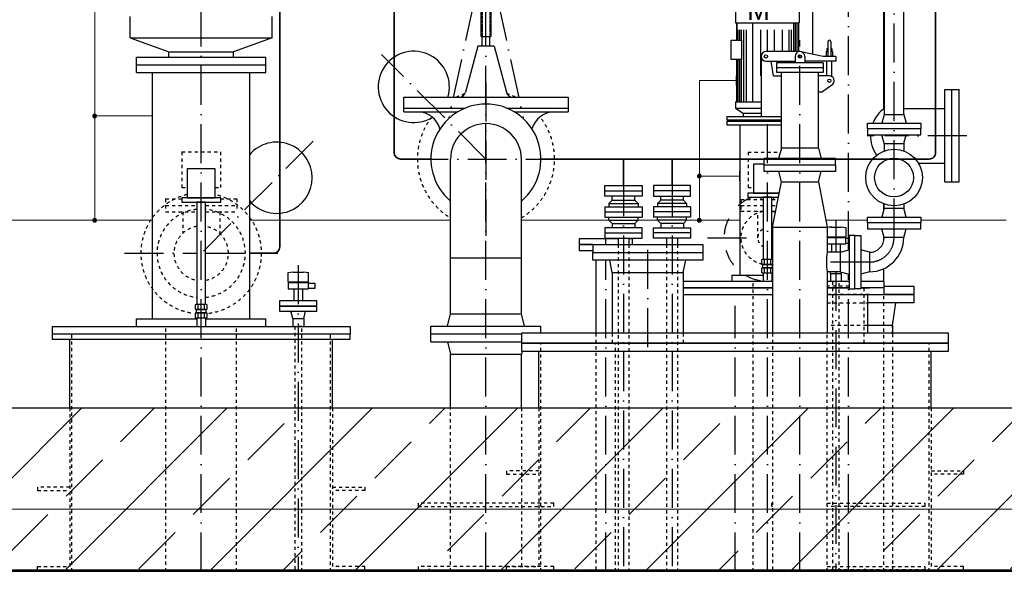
# Model space of a CAD drawing. Header units: millimetres. Extents: x 2605 to 1198744, y 17680 to 73723.
# Tile 614 of 656: x 66956 to 69999, y 50910 to 52614. Entities that reach past the tile are written whole.
import ezdxf

# ---------------------------------------------------------------- set-up
doc = ezdxf.new("R2010")
doc.units = ezdxf.units.MM
for name, pattern in [('ACAD_ISO10W100', [18, 12, -3, 0, -3]), ('HIDDEN', [0.375, 0.25, -0.125]), ('JIS_02_1.0', [2, 1, -1])]:
    doc.linetypes.add(name, pattern=pattern)
for name, color, linetype, lineweight in [('Beschriftung', 7, 'Continuous', 9), ('Verz. Bandstahl 30x3_5mm auf Putz', 1, 'GRENZE2', 18), ('Verz. Bandstahl 30x3_5mm im Beton', 5, 'GRENZE1', 18)]:
    doc.layers.add(name, color=color, linetype=linetype, lineweight=lineweight)
doc.styles.add('LBB3.5M1000', font='isocp.shx', dxfattribs={"height": 3.5})
doc.linetypes.add('GRENZE1', pattern='A,6.35,-2.54,[133,ltypeshp.shx,S=2.54,R=0,X=-2.54,Y=0],-2.54,25.4', length=36.83)
doc.linetypes.add('GRENZE2', pattern='A,6.35,-2.54,[132,ltypeshp.shx,S=2.54,R=0,X=-2.54,Y=0],-2.54,25.4', length=36.83)

msp = doc.modelspace()

# ---------------------------------------------------------------- hatches: boundary and pattern name
h = msp.add_hatch()
h.set_pattern_fill('ANSI33', color=256, scale=50, style=0)
h.set_pattern_definition([(45, (83825.2, 48335.6), (-224.5064, 224.5064), []), (45, (84049.72, 48335.6), (-224.5064, 224.5064), [158.75, -79.375])])
h.paths.add_polyline_path([(64513.43342, 50915.38512), (64513.43342, 51406.65018), (65167.09828, 51415.38512), (65167.09828, 51515.38512), (65367.09828, 51515.38512), (65367.09828, 51415.38512), (73167.09828, 51415.38512), (73167.09828, 51515.38512), (73367.09828, 51515.38512), (73367.09828, 51415.38512), (74010.60744, 51406.78589), (74010.60744, 50915.38512)])
at = {"layer": 'Verz. Bandstahl 30x3_5mm auf Putz'}
h = msp.add_hatch(color=256, dxfattribs=at)
h.dxf.hatch_style = 1
edge = h.paths.add_edge_path()
edge.add_arc((67187.96776, 52316.84972), 6.01999, 0, 360)
h = msp.add_hatch(color=256, dxfattribs=at)
h.dxf.hatch_style = 1
edge = h.paths.add_edge_path()
edge.add_arc((69056.67107, 52130.81529), 6.01999, 0, 360)
h = msp.add_hatch(color=256, dxfattribs=at)
h.dxf.hatch_style = 1
edge = h.paths.add_edge_path()
edge.add_arc((67187.96776, 51994.38512), 6.01999, 0, 360)
h = msp.add_hatch(color=256, dxfattribs=at)
h.dxf.hatch_style = 1
edge = h.paths.add_edge_path()
edge.add_arc((69056.67107, 51994.38512), 6.01999, 0, 360)

# ---------------------------------------------------------------- linework, layer by layer
at = {"linetype": 'ACAD_ISO10W100', "ltscale": 10}
for p, q in [((69658.09828, 51941.38512), (69658.09828, 53989.38512)), ((67517.09828, 50910.38512), (67517.09828, 53326.38512)), ((69517.09828, 51902.34068), (69517.09828, 53192.73921)), ((68397.09828, 50910.38512), (68397.09828, 53077.116)), ((68397.09828, 52843.38512), (68282.12668, 52310.88512)), ((68397.09828, 52843.38512), (68512.06988, 52310.88512)), ((69266.8016, 52515.38512), (69266.8016, 52730.97485)), ((69367.09828, 50910.38512), (69367.09828, 52550.38826)), ((68397.09828, 52183.38512), (68074.18828, 52506.29512)), ((68397.09828, 52419.88512), (68397.09828, 51946.88512)), ((69266.8016, 50910.38512), (69266.8016, 52315.38512)), ((69596.24828, 52255.38512), (69574.6141, 52255.38512)), ((69882.61682, 52255.38512), (69629.94828, 52255.38512)), ((67863.44901, 52238.73586), (67517.09828, 51892.38512)), ((68160.59828, 52183.38512), (68633.59828, 52183.38512)), ((68822.09828, 52127.11175), (68822.09828, 50910.38512)), ((68972.09828, 52127.11175), (68972.09828, 50910.38512)), ((69478.30962, 51992.90652), (69478.30962, 51895.53512)), ((68767.09828, 51919.38512), (68767.09828, 51939.38542)), ((68897.09828, 51602.75067), (68897.09828, 51940.38512)), ((69081.80796, 51940.38512), (69253.3516, 51940.38512)), ((69280.2516, 51940.38512), (69282.94828, 51940.38512)), ((67280.59828, 51892.38512), (67503.64828, 51892.38512)), ((67530.54828, 51892.38512), (67753.59828, 51892.38512)), ((67817.09828, 51855.47053), (67817.09828, 50910.38512)), ((68767.11383, 50910.38512), (68767.11383, 51871.38512)), ((69582.09828, 51865.38512), (69435.99247, 51865.38512)), ((69478.30962, 51835.23512), (69478.30962, 50910.38512)), ((69517.09828, 50910.38512), (69517.09828, 51828.42957)), ((69166.8016, 50910.38512), (69166.8016, 51730.30436))]:
    msp.add_line(p, q, dxfattribs=at)
at = {"lineweight": 35}
for p, q in [((67759.85172, 51912.38512), (67759.85172, 53695.38512)), ((68113.34551, 53219.79931), (68113.34551, 52203.38512)), ((68133.34551, 52183.38512), (68227.09828, 52183.38512)), ((67667.09828, 51892.38512), (67739.85172, 51892.38512))]:
    msp.add_line(p, q, dxfattribs=at)
at = {"linetype": 'Continuous', "ltscale": 10}
for p, q in [((69627.94828, 52695.38512), (69627.94828, 52321.38512)), ((69688.24828, 52321.38512), (69688.24828, 52695.38512)), ((68382.11188, 52562.38512), (68382.11188, 52662.38512)), ((68412.11188, 52662.38512), (68412.11188, 52562.38512)), ((69168.3016, 52651.38362), (69168.3016, 52604.38512)), ((69365.3016, 52651.38372), (69365.3016, 52604.38512)), ((69407.54828, 52507.12292), (69407.54828, 52641.38512)), ((69626.64828, 52339.53512), (69626.64828, 52641.38512)), ((67298.09828, 52558.38512), (67298.09828, 52623.38512)), ((67736.09828, 52558.38512), (67736.09828, 52623.38512)), ((69170.8016, 52604.38512), (69170.8016, 52551.09674)), ((69175.8016, 52604.38512), (69175.8016, 52551.09674)), ((69180.8016, 52604.38512), (69180.8016, 52551.09674)), ((69185.8016, 52604.38512), (69185.8016, 52551.09674)), ((69193.3016, 52604.38512), (69193.3016, 52360.38512)), ((69200.8016, 52604.38512), (69200.8016, 52360.38512)), ((69245.8016, 52604.38512), (69245.8016, 52440.38512)), ((69287.8016, 52604.38512), (69287.8016, 52515.38512)), ((69312.8016, 52604.38512), (69312.8016, 52515.38512)), ((69332.8016, 52604.38512), (69332.8016, 52515.38512)), ((69340.3016, 52604.38512), (69340.3016, 52515.38512)), ((69347.8016, 52604.38512), (69347.8016, 52515.38512)), ((69352.8016, 52604.38512), (69352.8016, 52515.38512)), ((69357.8016, 52604.38512), (69357.8016, 52515.38512)), ((69362.8016, 52604.38512), (69362.8016, 52515.38512)), ((67298.09828, 52558.38512), (67736.09828, 52558.38512)), ((67298.09828, 52558.38512), (67417.09828, 52514.38512)), ((67736.09828, 52558.38512), (67617.09828, 52514.38512)), ((68382.11188, 52562.38512), (68412.11188, 52562.38512)), ((68385.61188, 52532.38512), (68385.61188, 52562.38512)), ((68408.61188, 52532.38512), (68408.61188, 52562.38512)), ((68372.11188, 52532.38512), (68333.88188, 52389.70872)), ((68422.11188, 52532.38512), (68372.11188, 52532.38512)), ((68422.11188, 52532.38512), (68460.34188, 52389.70872)), ((69367.09928, 52515.38512), (69262.09928, 52515.38512)), ((69448.17428, 52515.38512), (69453.17428, 52515.38512)), ((69448.17428, 52515.38512), (69448.17428, 52500.38512)), ((69450.67428, 52525.38512), (69453.17428, 52525.38512)), ((69450.67428, 52525.38512), (69450.67428, 52515.38512)), ((69453.17428, 52545.38512), (69453.17428, 52500.38512)), ((69463.17428, 52545.38512), (69463.17428, 52500.38512)), ((69465.67428, 52525.38512), (69463.17428, 52525.38512)), ((69468.17428, 52515.38512), (69463.17428, 52515.38512)), ((69465.67428, 52525.38512), (69465.67428, 52515.38512)), ((69468.17428, 52515.38512), (69468.17428, 52500.38512)), ((67317.09828, 52498.38512), (67717.09828, 52498.38512)), ((67317.09828, 52450.38512), (67317.09828, 52498.38512)), ((67417.09828, 52498.38512), (67417.09828, 52514.38512)), ((67417.09828, 52514.38512), (67617.09828, 52514.38512)), ((67617.09828, 52498.38512), (67617.09828, 52514.38512)), ((67717.09828, 52450.38512), (67717.09828, 52498.38512)), ((69170.8016, 52491.18663), (69170.8016, 52360.38512)), ((69175.8016, 52491.18663), (69175.8016, 52360.38512)), ((69180.8016, 52491.18663), (69180.8016, 52360.38512)), ((69185.8016, 52491.18663), (69185.8016, 52360.38512)), ((69247.09928, 52500.38512), (69247.09928, 52315.38512)), ((69262.09928, 52485.38512), (69352.09928, 52485.38512)), ((69285.88128, 52440.38512), (69277.94628, 52485.38512)), ((69352.09928, 52500.38512), (69352.09928, 52480.38512)), ((69439.24928, 52500.38512), (69370.21828, 52515.05712)), ((69382.09928, 52500.38512), (69382.09928, 52480.38512)), ((69478.17428, 52485.38512), (69382.09928, 52485.38512)), ((69478.17428, 52500.38512), (69439.24928, 52500.38512)), ((69450.67428, 52440.38512), (69450.67428, 52485.38512)), ((69465.67428, 52438.37512), (69465.67428, 52485.38512)), ((69478.17428, 52500.38512), (69478.17428, 52485.38512)), ((67317.09828, 52474.38512), (67717.09828, 52474.38512)), ((69439.24928, 52480.38512), (69294.94928, 52480.38512)), ((69294.94928, 52480.38512), (69294.94928, 52450.38512)), ((69439.24928, 52465.38512), (69294.94928, 52465.38512)), ((69439.24928, 52480.38512), (69439.24928, 52450.38512)), ((67317.09828, 52450.38512), (67717.09828, 52450.38512)), ((67367.09828, 51690.38512), (67367.09828, 52450.38512)), ((67667.09828, 51690.38512), (67667.09828, 52450.38512)), ((69285.88128, 52440.38512), (69309.94928, 52440.38512)), ((69439.24928, 52450.38512), (69294.94928, 52450.38512)), ((69309.94928, 52217.38512), (69309.94928, 52450.38512)), ((69424.24928, 52217.38512), (69424.24928, 52450.38512)), ((69458.17428, 52440.38512), (69424.24928, 52440.38512)), ((69434.24928, 52390.38512), (69468.75128, 52414.74812)), ((69815.09828, 52397.88512), (69859.09828, 52397.88512)), ((69815.09828, 52112.88512), (69815.09828, 52397.88512)), ((69837.09828, 52112.88512), (69837.09828, 52397.88512)), ((69859.09828, 52112.88512), (69859.09828, 52397.88512)), ((68143.09828, 52374.88512), (68651.09828, 52374.88512)), ((68143.09828, 52328.88512), (68143.09828, 52374.88512)), ((68651.09828, 52374.88512), (68651.09828, 52328.88512)), ((69434.24928, 52390.38512), (69424.24928, 52390.38512)), ((68143.09828, 52340.88512), (68333.11588, 52340.88512)), ((68461.08068, 52340.88512), (68651.09828, 52340.88512)), ((69168.3016, 52360.38512), (69247.09928, 52360.38512)), ((69168.3016, 52360.38512), (69168.3016, 52340.38512)), ((69168.3016, 52340.38512), (69191.8016, 52325.38512)), ((69168.3016, 52340.38512), (69247.09928, 52340.38512)), ((69626.64828, 52339.53512), (69627.94828, 52339.53512)), ((69688.24828, 52339.53512), (69815.09828, 52339.53512)), ((68143.09828, 52328.88512), (68309.17928, 52328.88512)), ((68485.01728, 52328.88512), (68651.09828, 52328.88512)), ((69141.8016, 52315.38512), (69309.94928, 52315.38512)), ((69141.8016, 52315.38512), (69141.8016, 52304.38512)), ((69141.8016, 52304.38512), (69309.94928, 52304.38512)), ((69176.8016, 52304.38512), (69176.8016, 52300.38512)), ((69191.8016, 52325.38512), (69191.8016, 52315.38512)), ((69191.8016, 52325.38512), (69247.09928, 52325.38512)), ((69247.09928, 52315.38512), (69309.94928, 52315.38512)), ((69141.8016, 52300.38512), (69309.94928, 52300.38512)), ((69141.8016, 52300.38512), (69141.8016, 52289.38512)), ((69141.8016, 52289.38512), (69309.94928, 52289.38512)), ((69181.8016, 52289.38512), (69181.8016, 51825.38512)), ((69309.94928, 52217.38512), (69301.37528, 52185.38512)), ((69424.24928, 52217.38512), (69309.94928, 52217.38512)), ((69424.24928, 52217.38512), (69432.82328, 52185.38512)), ((68287.54828, 51705.38512), (68287.54828, 52183.38512)), ((68506.64828, 51705.38512), (68506.64828, 52183.38512)), ((69477.09828, 52185.38512), (69257.09828, 52185.38512)), ((69733.22968, 52171.23512), (69815.09828, 52171.23512)), ((68764.59878, 52101.38542), (68879.59778, 52101.38542)), ((68764.59878, 52069.38512), (68764.59878, 52101.38542)), ((68879.59778, 52101.38542), (68879.59778, 52069.38512)), ((69029.59778, 52101.38542), (68914.59878, 52101.38542)), ((68914.59878, 52101.38542), (68914.59878, 52069.38512)), ((69029.59778, 52069.38512), (69029.59778, 52101.38542)), ((69815.09828, 52112.88512), (69859.09828, 52112.88512)), ((68764.59878, 52085.38572), (68879.59778, 52085.38572)), ((68879.59778, 52069.38512), (68764.59878, 52069.38512)), ((68787.09798, 52056.38542), (68787.09798, 52069.38512)), ((68857.09848, 52056.38542), (68857.09848, 52069.38512)), ((69029.59778, 52085.38572), (68914.59878, 52085.38572)), ((68914.59878, 52069.38512), (69029.59778, 52069.38512)), ((68937.09808, 52056.38542), (68937.09808, 52069.38512)), ((69007.09858, 52056.38542), (69007.09858, 52069.38512)), ((68764.59878, 52036.38512), (68879.59778, 52036.38512)), ((68764.59878, 52036.38512), (68764.59878, 52004.38492)), ((68777.09818, 52046.38572), (68787.09798, 52056.38542)), ((68777.09818, 52046.38572), (68867.09818, 52046.38572)), ((68777.09818, 52045.83512), (68777.09818, 52036.38512)), ((68787.09798, 52056.38542), (68857.09848, 52056.38542)), ((68867.09818, 52046.38572), (68857.09848, 52056.38542)), ((68867.09818, 52046.38572), (68857.09848, 52056.38542)), ((68867.09818, 52045.83512), (68867.09818, 52036.38512)), ((68879.59778, 52036.38512), (68879.59778, 52004.38492)), ((69029.59778, 52036.38512), (68914.59878, 52036.38512)), ((68914.59878, 52036.38512), (68914.59878, 52004.38492)), ((68927.09838, 52046.38572), (68937.09808, 52056.38542)), ((68927.09838, 52046.38572), (68937.09808, 52056.38542)), ((69017.09838, 52046.38572), (68927.09838, 52046.38572)), ((68927.09838, 52045.83512), (68927.09838, 52036.38512)), ((69007.09858, 52056.38542), (68937.09808, 52056.38542)), ((69017.09838, 52046.38572), (69007.09858, 52056.38542)), ((69017.09838, 52045.83512), (69017.09838, 52036.38512)), ((69029.59778, 52036.38512), (69029.59778, 52004.38492)), ((69626.64828, 52026.60961), (69626.64828, 52044.73252)), ((68764.59878, 52020.38542), (68879.59778, 52020.38542)), ((68764.59878, 52004.38492), (68879.59778, 52004.38492)), ((68777.09818, 51994.38512), (68777.09818, 52004.38492)), ((68867.09818, 51994.38512), (68867.09818, 52004.38492)), ((69029.59778, 52020.38542), (68914.59878, 52020.38542)), ((69029.59778, 52004.38492), (68914.59878, 52004.38492)), ((68927.09838, 51994.38512), (68927.09838, 52004.38492)), ((69017.09838, 51994.38512), (69017.09838, 52004.38492)), ((68764.59878, 51971.38572), (68764.59878, 51939.38542)), ((68879.59778, 51971.38572), (68764.59878, 51971.38572)), ((68777.09818, 51994.38512), (68787.09798, 51984.38542)), ((68777.09818, 51994.38512), (68867.09818, 51994.38512)), ((68787.09798, 51984.38542), (68787.09798, 51971.38572)), ((68787.09798, 51984.38542), (68857.09848, 51984.38542)), ((68867.09818, 51994.38512), (68857.09848, 51984.38542)), ((68857.09848, 51984.38542), (68857.09848, 51971.38572)), ((68879.59778, 51939.38542), (68879.59778, 51971.38572)), ((68914.59878, 51939.38542), (68914.59878, 51971.38572)), ((68914.59878, 51971.38572), (69029.59778, 51971.38572)), ((68927.09838, 51994.38512), (68937.09808, 51984.38542)), ((69017.09838, 51994.38512), (68927.09838, 51994.38512)), ((68937.09808, 51984.38542), (68937.09808, 51971.38572)), ((69007.09858, 51984.38542), (68937.09808, 51984.38542)), ((69017.09838, 51994.38512), (69007.09858, 51984.38542)), ((69007.09858, 51984.38542), (69007.09858, 51971.38572)), ((69029.59778, 51971.38572), (69029.59778, 51939.38542)), ((68764.59878, 51955.38512), (68879.59778, 51955.38512)), ((68764.59878, 51939.38542), (68879.59778, 51939.38542)), ((68805.24828, 51939.38542), (68805.24828, 51919.38512)), ((68838.94828, 51939.38542), (68838.94828, 51919.38512)), ((69029.59778, 51955.38512), (68914.59878, 51955.38512)), ((69029.59778, 51939.38542), (68914.59878, 51939.38542)), ((68955.24828, 51939.38542), (68955.24828, 51919.38512)), ((68988.94828, 51939.38542), (68988.94828, 51919.38512)), ((69626.64828, 51930.54446), (69626.64828, 51946.16063)), ((68727.09828, 51919.38512), (69067.09828, 51919.38512)), ((68287.54828, 51878.38512), (68506.64828, 51878.38512)), ((69156.8016, 51825.38512), (69253.3516, 51825.38512)), ((69156.8016, 51825.38512), (69156.8016, 51805.38512)), ((69280.2516, 51825.38512), (69282.94828, 51825.38512)), ((69626.64828, 51805.38512), (69626.64828, 51845.03617)), ((68278.50888, 51667.38512), (68287.54828, 51705.38512)), ((68287.54828, 51705.38512), (68506.64828, 51705.38512)), ((68515.68765, 51667.38512), (68506.64828, 51705.38512)), ((67057.09828, 51666.38512), (67057.09828, 51642.38512)), ((67057.09828, 51666.38512), (67977.09828, 51666.38512)), ((67317.09828, 51690.38512), (67503.64828, 51690.38512)), ((67317.09828, 51666.38512), (67317.09828, 51690.38512)), ((67530.54828, 51690.38512), (67717.09828, 51690.38512)), ((67717.09828, 51666.38512), (67717.09828, 51690.38512)), ((67977.09828, 51666.38512), (67977.09828, 51642.38512)), ((68227.09828, 51643.38512), (68227.09828, 51667.38512)), ((68227.09828, 51667.38512), (68567.09828, 51667.38512)), ((68567.09828, 51645.38512), (68567.09828, 51667.38512)), ((68227.09828, 51619.38512), (68227.09828, 51643.38512)), ((68227.09828, 51643.38512), (68507.09828, 51643.38512)), ((68227.09828, 51643.38512), (68507.09828, 51643.38512)), ((68227.09828, 51619.38512), (68507.09828, 51619.38512)), ((68278.50888, 51619.38512), (68287.54828, 51581.38512)), ((68287.54828, 51415.38512), (68287.54828, 51581.38512)), ((68287.54828, 51581.38512), (68506.64828, 51581.38512)), ((68508.78919, 51590.38512), (68506.64828, 51581.38512)), ((68506.64828, 51415.38512), (68506.64828, 51581.38512))]:
    msp.add_line(p, q, dxfattribs=at)
at = {"linetype": 'HIDDEN', "ltscale": 10}
for p, q in [((68385.61188, 52658.88512), (68385.61188, 52562.38512)), ((68408.61188, 52658.88512), (68408.61188, 52562.38512))]:
    msp.add_line(p, q, dxfattribs=at)
for p, q in [((69627.94828, 52321.38512), (69620.59828, 52294.38512)), ((69627.94828, 52321.38512), (69688.24828, 52321.38512)), ((69688.24828, 52321.38512), (69695.59828, 52294.38512)), ((69627.94828, 52231.38512), (69620.59828, 52258.38512)), ((69688.24828, 52231.38512), (69695.59828, 52258.38512)), ((69627.94828, 52231.38512), (69688.24828, 52231.38512)), ((69627.94828, 52231.38512), (69627.94828, 52208.52663)), ((69688.24828, 52231.38512), (69688.24828, 52208.52663)), ((69257.09828, 52165.38512), (69257.09828, 52185.38512)), ((69477.09828, 52165.38512), (69477.09828, 52185.38512)), ((69309.94828, 52113.38512), (69301.59828, 52145.38512)), ((69424.24828, 52113.38512), (69432.59828, 52145.38512)), ((69282.94828, 51973.38512), (69309.94828, 52113.38512)), ((69309.94828, 52113.38512), (69424.24828, 52113.38512)), ((69424.24828, 52113.38512), (69451.24828, 51973.38512)), ((69627.94828, 52031.38512), (69620.59828, 52004.38512)), ((69627.94828, 52031.38512), (69627.94828, 52044.24362)), ((69627.94828, 52031.38512), (69688.24828, 52031.38512)), ((69688.24828, 52044.24362), (69688.24828, 52031.38512)), ((69695.59828, 52004.38512), (69688.24828, 52031.38512)), ((69282.94828, 51973.38512), (69451.24828, 51973.38512)), ((69282.94828, 51973.38512), (69282.94828, 51645.38512)), ((69451.24828, 51973.38512), (69451.24828, 51895.53512)), ((69462.30962, 51972.97198), (69494.30962, 51972.97198)), ((69478.30962, 51971.03241), (69478.30962, 51942.97943)), ((69510.30962, 51942.97943), (69510.30962, 51971.03241)), ((69627.94828, 51941.38512), (69620.59828, 51968.38512)), ((69688.24828, 51941.38512), (69695.59828, 51968.38512)), ((69451.24828, 51942.97943), (69478.30962, 51942.97943)), ((69478.30962, 51942.97943), (69510.30962, 51942.97943)), ((69688.24828, 51941.38512), (69627.94828, 51941.38512)), ((68727.09828, 51919.38512), (68727.09828, 51895.38512)), ((69067.09828, 51919.38512), (69067.09828, 51895.38512)), ((69451.40962, 51921.25056), (69505.20962, 51921.25056)), ((69464.85962, 51921.25056), (69464.85962, 51895.53512)), ((69491.75962, 51921.25056), (69491.75962, 51895.53512)), ((69492.09828, 51895.53512), (69451.24828, 51895.53512)), ((69492.09828, 51895.53512), (69519.09828, 51902.88512)), ((69492.09828, 51895.53512), (69492.09828, 51835.23512)), ((69582.09828, 51895.53512), (69555.09828, 51902.88512)), ((69582.09828, 51895.53512), (69582.09828, 51835.23512)), ((68736.94828, 51871.38512), (68736.94828, 51645.38512)), ((68787.54828, 51833.38512), (68779.59828, 51871.38512)), ((69006.64828, 51833.38512), (69014.59828, 51871.38512)), ((69253.3516, 51847.87325), (69280.2516, 51847.87325)), ((69257.56399, 51858.73769), (69257.56399, 51872.76418)), ((69257.56399, 51832.87698), (69257.56399, 51846.90347)), ((69276.0392, 51872.76418), (69276.0392, 51858.73769)), ((69276.0392, 51846.90347), (69276.0392, 51832.87698)), ((67785.09828, 51832.03241), (67785.09828, 51803.97943)), ((67801.09828, 51833.97198), (67833.09828, 51833.97198)), ((67817.09828, 51832.03241), (67817.09828, 51803.97943)), ((67849.09828, 51803.97943), (67849.09828, 51832.03241)), ((68787.54828, 51833.38512), (69006.64828, 51833.38512)), ((68787.54828, 51833.38512), (68787.54828, 51645.38512)), ((69006.64828, 51833.38512), (69006.64828, 51645.38512)), ((69253.3516, 51831.9072), (69253.3516, 51805.38512)), ((69280.2516, 51831.9072), (69280.2516, 51805.38512)), ((69451.24828, 51835.23512), (69451.24828, 51645.38512)), ((69492.09828, 51835.23512), (69451.24828, 51835.23512)), ((69461.45962, 51830.38512), (69460.21405, 51835.23512)), ((69461.45962, 51830.38512), (69495.15962, 51830.38512)), ((69461.45962, 51830.38512), (69461.45962, 51805.38512)), ((69492.09828, 51835.23512), (69519.09828, 51827.88512)), ((69495.15962, 51830.38512), (69496.12376, 51834.1393)), ((69495.15962, 51830.38512), (69495.15962, 51805.38512)), ((69582.09828, 51835.23512), (69555.09828, 51827.88512)), ((67785.09828, 51803.97943), (67817.09828, 51803.97943)), ((67817.09828, 51803.97943), (67849.09828, 51803.97943)), ((69627.09828, 51765.38512), (69627.09828, 51805.38512)), ((67790.19828, 51782.25056), (67843.99828, 51782.25056)), ((67803.64828, 51782.25056), (67803.64828, 51745.38512)), ((67830.54828, 51782.25056), (67830.54828, 51745.38512)), ((69576.66128, 51645.38512), (69576.66128, 51765.38512)), ((67507.86068, 51719.73769), (67507.86068, 51733.76418)), ((67526.33589, 51733.76418), (67526.33589, 51719.73769)), ((69653.59828, 51669.38512), (69663.2029, 51739.38512)), ((67503.64828, 51708.87325), (67530.54828, 51708.87325)), ((67507.86068, 51693.87698), (67507.86068, 51707.90347)), ((67526.33589, 51707.90347), (67526.33589, 51693.87698)), ((67800.24828, 51691.38512), (67794.59828, 51713.38512)), ((67833.94828, 51691.38512), (67839.59828, 51713.38512)), ((67503.64828, 51692.9072), (67503.64828, 51666.38512)), ((67530.54828, 51692.9072), (67530.54828, 51666.38512)), ((67800.24828, 51691.38512), (67833.94828, 51691.38512)), ((67800.24828, 51691.38512), (67800.24828, 51666.38512)), ((67833.94828, 51691.38512), (67833.94828, 51666.38512)), ((69653.59828, 51669.38512), (69576.66128, 51669.38512)), ((69653.59828, 51669.38512), (69653.59828, 51645.38512)), ((67111.09828, 51415.38512), (67111.09828, 51627.38512)), ((67923.09828, 51415.38512), (67923.09828, 51627.38512)), ((68560.8016, 51415.38512), (68560.8016, 51590.38512)), ((69772.8016, 51415.38512), (69772.8016, 51590.38512)), ((65367.09828, 51415.38512), (73167.09828, 51415.38512)), ((64513.43342, 50915.38512), (74010.60744, 50915.38512)), ((64513.43342, 50910.38512), (74010.60744, 50910.38512))]:
    msp.add_line(p, q)
at = {"linetype": 'JIS_02_1.0', "ltscale": 10}
for p, q in [((67457.09828, 52205.38512), (67457.09828, 52095.38512)), ((67457.09828, 52205.38512), (67577.09828, 52205.38512)), ((67577.09828, 52205.38512), (67577.09828, 52095.38512)), ((69207.09828, 52205.23512), (69207.09828, 52095.23512)), ((69207.09828, 52205.23512), (69306.69384, 52205.23512)), ((67457.09828, 52095.38512), (67474.07908, 52095.38512)), ((67560.11749, 52095.38512), (67577.09828, 52095.38512)), ((69207.09828, 52095.23512), (69223.78239, 52095.23512)), ((67407.09828, 52060.38512), (67456.78562, 52060.38512)), ((67407.09828, 52060.38512), (67407.09828, 52020.38512)), ((67577.41094, 52060.38512), (67627.09828, 52060.38512)), ((67627.09828, 52060.38512), (67627.09828, 52020.38512)), ((69247.09828, 52058.23512), (69247.09828, 52065.32134)), ((69287.09828, 52058.23512), (69287.09828, 52065.32134)), ((67407.09828, 52040.38512), (67503.64828, 52040.38512)), ((67530.54828, 52040.38512), (67627.09828, 52040.38512)), ((69184.59828, 52058.23512), (69184.59828, 52022.23512)), ((69184.59828, 52058.23512), (69253.3516, 52058.23512)), ((69184.59828, 52040.23512), (69253.3516, 52040.23512)), ((69280.2516, 52058.23512), (69299.31221, 52058.23512)), ((69280.2516, 52040.23512), (69295.84078, 52040.23512)), ((67407.09828, 52020.38512), (67503.64828, 52020.38512)), ((67459.94828, 52020.38512), (67459.94828, 51954.15162)), ((67530.54828, 52020.38512), (67627.09828, 52020.38512)), ((67574.24828, 52020.38512), (67574.24828, 51954.15162)), ((69184.59828, 52022.23512), (69253.3516, 52022.23512)), ((69236.94828, 51940.38512), (69236.94828, 52022.23512)), ((69280.2516, 52022.23512), (69292.36935, 52022.23512)), ((68805.24828, 51919.38512), (68805.24828, 50910.38512)), ((68838.94828, 51919.38512), (68838.94828, 50910.38512)), ((68955.24828, 51919.38512), (68955.24828, 50910.38512)), ((68988.94828, 51919.38512), (68988.94828, 50910.38512)), ((69222.3516, 50910.38512), (69222.3516, 51805.38512)), ((69565.66128, 51615.38512), (69565.66128, 51785.38512)), ((67407.54828, 50910.38512), (67407.54828, 51666.38512)), ((67626.64828, 50910.38512), (67626.64828, 51666.38512)), ((67117.09828, 50910.38512), (67117.09828, 51642.38512)), ((67917.09828, 50910.38512), (67917.09828, 51642.38512)), ((68736.94828, 51645.38512), (68736.94828, 50910.38512)), ((68787.54828, 51645.38512), (68787.54828, 51615.38512)), ((69006.64828, 51645.38512), (69006.64828, 51615.38512)), ((69282.94828, 51645.38512), (69282.94828, 50910.38512)), ((69451.24828, 50910.38512), (69451.24828, 51645.38512)), ((69653.59828, 51643.38512), (69653.59828, 50910.38512)), ((68566.8016, 50910.38512), (68566.8016, 51615.38512)), ((68797.24828, 50910.38512), (68797.24828, 51615.38512)), ((69766.8016, 50910.38512), (69766.8016, 51615.38512)), ((67111.09828, 51415.38512), (67111.09828, 50915.38512)), ((67923.09828, 51415.38512), (67923.09828, 50915.38512)), ((68287.54828, 50910.38512), (68287.54828, 51415.38512)), ((68506.64828, 51415.38512), (68506.64828, 50910.38512)), ((68560.8016, 51415.38512), (68560.8016, 50915.38512)), ((69772.8016, 51415.38512), (69772.8016, 50915.38512))]:
    msp.add_line(p, q, dxfattribs=at)
at = {"linetype": 'Continuous', "ltscale": 10}
for points in [[(69154.66633, 52551.09674), (69186.93686, 52551.09674), (69186.93686, 52491.18663), (69154.66633, 52491.18663)], [(67474.07908, 52063.32918), (67560.11749, 52063.32918), (67560.11749, 52152.84796), (67474.07908, 52152.84796)], [(67456.78562, 52050.57514), (67577.41094, 52050.57514), (67577.41094, 52063.32918), (67456.78562, 52063.32918)]]:
    msp.add_lwpolyline(points, close=True, dxfattribs=at)
for points in [[(69575.59828, 52294.38512), (69740.59828, 52294.38512), (69740.59828, 52276.38512), (69575.59828, 52276.38512)], [(69575.59828, 52258.38512), (69740.59828, 52258.38512), (69740.59828, 52276.38512), (69575.59828, 52276.38512)], [(69257.09828, 52165.38512), (69477.09828, 52165.38512), (69477.09828, 52145.38512), (69257.09828, 52145.38512)], [(69575.59828, 52004.38512), (69740.59828, 52004.38512), (69740.59828, 51986.38512), (69575.59828, 51986.38512)], [(69575.59828, 51968.38512), (69740.59828, 51968.38512), (69740.59828, 51986.38512), (69575.59828, 51986.38512)], [(69519.09828, 51947.88512), (69519.09828, 51782.88512), (69537.09828, 51782.88512), (69537.09828, 51947.88512)], [(69555.09828, 51947.88512), (69555.09828, 51782.88512), (69537.09828, 51782.88512), (69537.09828, 51947.88512)], [(68727.09828, 51895.38512), (69067.09828, 51895.38512), (69067.09828, 51871.38512), (68727.09828, 51871.38512)], [(69251.25593, 51847.87325), (69282.34727, 51847.87325), (69282.34727, 51857.7679), (69251.25593, 51857.7679)], [(67786.00694, 51782.25056), (67848.18962, 51782.25056), (67848.18962, 51802.03987), (67786.00694, 51802.03987)], [(67848.18962, 51800.3432), (67868.69324, 51800.3432), (67868.69324, 51783.94722), (67848.18962, 51783.94722)], [(67874.59828, 51729.38512), (67874.59828, 51745.38512), (67759.59828, 51745.38512), (67759.59828, 51729.38512)], [(67874.59828, 51713.38512), (67874.59828, 51729.38512), (67759.59828, 51729.38512), (67759.59828, 51713.38512)], [(67501.55261, 51708.87325), (67532.64395, 51708.87325), (67532.64395, 51718.7679), (67501.55261, 51718.7679)], [(67057.09828, 51627.38512), (67977.09828, 51627.38512), (67977.09828, 51642.38512), (67057.09828, 51642.38512)], [(68506.8016, 51615.38512), (69826.8016, 51615.38512), (69826.8016, 51645.38512), (68506.8016, 51645.38512)], [(68506.8016, 51590.38512), (69826.8016, 51590.38512), (69826.8016, 51615.38512), (68506.8016, 51615.38512)]]:
    msp.add_lwpolyline(points, close=True)
at = {"lineweight": 35}
for points in [[(68567.09828, 52183.38512), (68822.09828, 52183.38512), (68822.09828, 52101.38542)], [(68567.09828, 52183.38512), (68972.09828, 52183.38512), (68972.09828, 52101.38542)]]:
    msp.add_lwpolyline(points, dxfattribs=at)
at = {"linetype": 'Continuous', "ltscale": 10}
for points in [[(69257.09828, 52167.59416), (69223.78239, 52167.59416), (69223.78239, 52078.07538), (69303.13854, 52078.07538)], [(69309.8208, 52112.72411), (69309.8208, 52113.87368)], [(69303.13854, 52078.07538), (69206.48894, 52078.07538), (69206.48894, 52065.32134), (69300.67884, 52065.32134)], [(69280.2516, 51873.73396), (69280.2516, 52065.32134), (69253.3516, 52065.32134), (69253.3516, 51873.73396)], [(67530.54828, 51734.73396), (67530.54828, 52050.57514), (67503.64828, 52050.57514), (67503.64828, 51734.73396)]]:
    msp.add_lwpolyline(points, dxfattribs=at)
for points in [[(68805.24828, 51937.38512), (68684.59828, 51937.38512), (68684.59828, 51919.38512), (68805.24828, 51919.38512)], [(68838.94828, 51919.38512), (68849.59828, 51919.38512), (68849.59828, 51937.38512), (68838.94828, 51937.38512)], [(69451.24828, 51941.03987), (69506.02243, 51941.03987)], [(69451.24828, 51921.25056), (69509.40096, 51921.25056), (69509.40096, 51941.03987), (69451.24828, 51941.03987)], [(69519.09828, 51922.94722), (69509.40096, 51922.94722), (69509.40096, 51939.3432), (69519.09828, 51939.3432)], [(68727.09828, 51919.38512), (68684.59828, 51919.38512), (68684.59828, 51901.38512), (68727.09828, 51901.38512)], [(69248.32639, 51872.76418), (69248.32639, 51858.73769)], [(69248.32639, 51846.90347), (69248.32639, 51832.87698)], [(69280.658, 51873.73396), (69252.94519, 51873.73396)], [(69252.94519, 51857.7679), (69280.658, 51857.7679)], [(69280.658, 51847.87325), (69252.94519, 51847.87325)], [(69252.94519, 51831.9072), (69280.658, 51831.9072)], [(67789.38547, 51802.03987), (67844.81109, 51802.03987)], [(69282.94828, 51805.38512), (69006.64828, 51805.38512)], [(69006.64828, 51785.38512), (69282.94828, 51785.38512)], [(69282.94828, 51785.38512), (69006.64828, 51785.38512)], [(69519.09828, 51805.38512), (69451.24828, 51805.38512)], [(69451.24828, 51785.38512), (69519.09828, 51785.38512)], [(69519.09828, 51785.38512), (69451.24828, 51785.38512)], [(69627.09828, 51805.38512), (69555.09828, 51805.38512)], [(69555.09828, 51785.38512), (69582.09828, 51785.38512)], [(69627.09828, 51785.38512), (69555.09828, 51785.38512)], [(69627.09828, 51791.38512), (69719.59828, 51791.38512), (69719.59828, 51765.38512), (69627.09828, 51765.38512)], [(69006.64828, 51765.38512), (69282.94828, 51765.38512)], [(69451.24828, 51765.38512), (69627.09828, 51765.38512)], [(69627.09828, 51765.38512), (69719.59828, 51765.38512), (69719.59828, 51739.38512), (69576.66128, 51739.38512)], [(67498.62307, 51733.76418), (67498.62307, 51719.73769)], [(67530.95469, 51734.73396), (67503.24188, 51734.73396)], [(67535.57349, 51719.73769), (67535.57349, 51733.76418)], [(67498.62307, 51707.90347), (67498.62307, 51693.87698)], [(67503.24188, 51718.7679), (67530.95469, 51718.7679)], [(67530.95469, 51708.87325), (67503.24188, 51708.87325)], [(67535.57349, 51693.87698), (67535.57349, 51707.90347)], [(67503.24188, 51692.9072), (67530.95469, 51692.9072)]]:
    msp.add_lwpolyline(points)
at = {"linetype": 'JIS_02_1.0', "ltscale": 10}
for points in [[(69519.09828, 51791.38512), (69451.24828, 51791.38512)], [(69582.09828, 51765.38512), (69451.24828, 51765.38512)], [(69451.24828, 50910.38512), (69626.64828, 50910.38512), (69626.64828, 51765.38512)], [(69451.24828, 51739.38512), (69576.66128, 51739.38512)], [(69653.59828, 51643.38512), (69653.59828, 51669.38512), (69451.24828, 51669.38512)], [(68560.8016, 51220.38512), (68460.8016, 51220.38512), (68460.8016, 51210.38512), (68560.8016, 51210.38512)], [(69772.8016, 51220.38512), (69872.8016, 51220.38512), (69872.8016, 51210.38512), (69772.8016, 51210.38512)], [(67111.09828, 51170.38512), (67011.09828, 51170.38512), (67011.09828, 51160.38512), (67111.09828, 51160.38512)], [(67923.09828, 51170.38512), (68023.09828, 51170.38512), (68023.09828, 51160.38512), (67923.09828, 51160.38512)], [(69282.94828, 51110.38512), (69280.59828, 51110.38512), (69280.59828, 51120.38512), (69282.94828, 51120.38512)], [(69451.24828, 51120.38512), (69753.59828, 51120.38512), (69753.59828, 51110.38512), (69451.24828, 51110.38512)], [(67011.0972, 50915.38512), (67011.0972, 50925.38512), (67111.0972, 50925.38512)], [(68023.0972, 50915.38512), (68023.0972, 50925.38512), (67923.0972, 50925.38512)], [(68460.80051, 50915.38512), (68460.80051, 50925.38512), (68560.80051, 50925.38512)], [(69451.24828, 50925.38512), (69753.59828, 50925.38512), (69753.59828, 50915.38512), (69451.24828, 50915.38512)], [(69872.80051, 50915.38512), (69872.80051, 50925.38512), (69772.80051, 50925.38512)]]:
    msp.add_lwpolyline(points, dxfattribs=at)
for points in [[(69467.65962, 50910.38512), (69488.95962, 50910.38512), (69488.95962, 51805.38512), (69467.65962, 51805.38512)], [(67806.44828, 50910.38512), (67827.74828, 50910.38512), (67827.74828, 51666.38512), (67806.44828, 51666.38512)], [(68187.54828, 51110.38512), (68606.64828, 51110.38512), (68606.64828, 51120.38512), (68187.54828, 51120.38512)], [(68187.54828, 50915.38512), (68606.64828, 50915.38512), (68606.64828, 50925.38512), (68187.54828, 50925.38512)]]:
    msp.add_lwpolyline(points, close=True, dxfattribs=at)
at = {"linetype": 'Continuous', "ltscale": 10}
for centre in [(69262.09928, 52500.38512), (69367.09928, 52500.38512), (69458.17428, 52425.38512)]:
    msp.add_circle(centre, 5, dxfattribs=at)
for radius in [87.5, 59.94457]:
    msp.add_circle((69658.09828, 52126.38512), radius)
for centre, radius, start, end in [((69458.17428, 52545.38512), 5, 0, 180), ((68174.05428, 52406.42912), 110, 343.33570278, 301.64355858), ((69262.09928, 52500.38512), 15, 90, 270), ((69367.09928, 52500.38512), 15, 0, 180), ((69458.17428, 52425.38512), 15, 314.83795, 90), ((68314.56338, 52394.88512), 20, 270, 344.99988056), ((68479.66041, 52394.88512), 20, 195.00003056, 270), ((68397.09828, 52183.38512), 170, 310.12158611, 229.87841389), ((69691.94127, 52255.38512), 106.51008, 127.80831335, 158.5208557), ((68187.09832, 52258.88512), 70, 14.55461667, 90), ((68607.09825, 52258.88512), 70, 90, 165.44538333), ((68397.09828, 52183.38512), 109.55, 0, 180), ((69691.94127, 52255.38512), 106.51008, 178.38597365, 214.40304043), ((67750.50148, 52125.78832), 110, 220.69327222, 139.30672778)]:
    msp.add_arc(centre, radius, start, end, dxfattribs=at)
at = {"linetype": 'JIS_02_1.0', "ltscale": 10}
for centre, radius, start, end in [((68397.09828, 52183.38512), 211.95, 107.88667358, 115.37598738), ((68397.09828, 52183.38512), 211.95, 64.62401262, 72.10387832), ((68397.09828, 52183.38512), 211.95, 141.94433394, 238.87765786), ((68397.09828, 52183.38512), 211.95, 301.12234214, 38.05566606), ((67517.09828, 51892.38512), 186.5, 103.33628326, 262.72831004), ((67517.09828, 51892.38512), 186.5, 277.27168996, 76.66371674), ((67517.09828, 51892.38512), 136.5, 95.65480391, 264.34519609), ((67517.09828, 51892.38512), 136.5, 275.65480391, 84.34519609), ((69267.09828, 51940.38512), 82.5, 99.59173318, 281.07660166), ((69267.09828, 51940.38512), 82.5, 72.60171981, 80.82594772), ((67517.09828, 51892.38512), 84.15, 99.19723967, 260.80276033), ((67517.09828, 51892.38512), 84.15, 279.19723967, 80.80276033), ((69267.09828, 51940.38512), 30.15, 117.12563207, 242.87436793), ((69267.09828, 51940.38512), 30.15, 58.2842972, 64.13434229), ((69267.09828, 51940.38512), 30.15, 295.86565771, 301.7157028)]:
    msp.add_arc(centre, radius, start, end, dxfattribs=at)
at = {"lineweight": 35}
for centre, start, end in [((68133.34551, 52203.38512), 180, 270), ((67739.85172, 51912.38512), 270, 0)]:
    msp.add_arc(centre, 20, start, end, dxfattribs=at)
at = {"linetype": 'JIS_02_1.0', "ltscale": 50}
for start, end in [(111.35890039, 264.11843457), (275.62685222, 276.78542217)]:
    msp.add_arc((69267.09828, 51940.38512), 134.15, start, end, dxfattribs=at)
for centre, radius, start, end in [((69462.30962, 51906.00805), 66.96393, 76.17633142, 99.50789461), ((69494.30962, 51906.00805), 66.96393, 76.17633142, 103.82366858), ((69462.30962, 52008.00379), 66.96393, 260.49210539, 283.82366858), ((69494.30962, 52008.00379), 66.96393, 256.17633142, 283.82366858), ((69582.09828, 51941.38512), 45.85, 270, 0), ((69582.09828, 51941.38512), 106.15, 270, 0), ((69686.93388, 51865.38512), 237.60623, 172.71005069, 187.28994931), ((69252.94519, 51862.25004), 11.48392, 66.28437342, 113.71562658), ((69252.94519, 51869.25182), 11.48392, 246.28437342, 293.71562658), ((69252.94519, 51836.38934), 11.48392, 66.28437342, 113.71562658), ((69266.8016, 51829.25297), 44.48099, 78.01384423, 101.98615577), ((69266.8016, 51902.24889), 44.48099, 258.01384423, 281.98615577), ((69266.8016, 51803.39226), 44.48099, 78.01384423, 101.98615577), ((69280.658, 51862.25004), 11.48392, 78.49616222, 113.71562658), ((69280.658, 51869.25182), 11.48392, 246.28437342, 281.50383778), ((69280.658, 51836.38934), 11.48392, 78.49616222, 113.71562658), ((67801.09828, 51767.00805), 66.96393, 76.17633142, 103.82366858), ((67833.09828, 51767.00805), 66.96393, 76.17633142, 103.82366858), ((69252.94519, 51843.39111), 11.48392, 246.28437342, 293.71562658), ((69266.8016, 51876.38819), 44.48099, 258.01384423, 281.98615577), ((69280.658, 51843.39111), 11.48392, 246.28437342, 281.50383778), ((67801.09828, 51869.00379), 66.96393, 256.17633142, 283.82366858), ((67833.09828, 51869.00379), 66.96393, 256.17633142, 283.82366858), ((67503.24188, 51723.25004), 11.48392, 66.28437342, 113.71562658), ((67517.09828, 51690.25297), 44.48099, 78.01384423, 101.98615577), ((67530.95469, 51723.25004), 11.48392, 66.28437342, 113.71562658), ((67503.24188, 51730.25182), 11.48392, 246.28437342, 293.71562658), ((67503.24188, 51697.38934), 11.48392, 66.28437342, 113.71562658), ((67503.24188, 51704.39111), 11.48392, 246.28437342, 293.71562658), ((67517.09828, 51763.24889), 44.48099, 258.01384423, 281.98615577), ((67517.09828, 51664.39226), 44.48099, 78.01384423, 101.98615577), ((67517.09828, 51737.38819), 44.48099, 258.01384423, 281.98615577), ((67530.95469, 51730.25182), 11.48392, 246.28437342, 293.71562658), ((67530.95469, 51697.38934), 11.48392, 66.28437342, 113.71562658), ((67530.95469, 51704.39111), 11.48392, 246.28437342, 293.71562658)]:
    msp.add_arc(centre, radius, start, end)
at = {"linetype": 'ACAD_ISO10W100', "ltscale": 10}
msp.add_arc((69582.09828, 51941.38512), 76, 270, 0, dxfattribs=at)
at = {"layer": 'Verz. Bandstahl 30x3_5mm auf Putz', "ltscale": 2}
for p, q in [((67187.96776, 52765.53277), (67187.96776, 51994.38512)), ((69056.67107, 52425.78588), (69169.8642, 52425.78588)), ((69056.67107, 52425.78588), (69056.67107, 51994.38512)), ((67187.96776, 52316.84972), (67366.16089, 52316.84972)), ((69180.8642, 52130.81529), (69056.67107, 52130.81529)), ((66103.59828, 51994.38512), (67367.09828, 51994.38512)), ((67667.09828, 51994.38512), (68287.54828, 51994.38512)), ((68506.64828, 51994.38512), (68777.09818, 51994.38512)), ((69017.09838, 51994.38512), (69181.8016, 51994.38512)), ((69447.19828, 51994.38512), (69575.59828, 51994.38512)), ((69740.59828, 51994.38512), (70004.98347, 51994.38512))]:
    msp.add_line(p, q, dxfattribs=at)
at = {"layer": 'Verz. Bandstahl 30x3_5mm auf Putz'}
for p, q in [((69169.8642, 52440.78588), (69169.8642, 52410.78588)), ((67366.16089, 52331.84972), (67366.16089, 52301.84972)), ((69180.8642, 52145.81529), (69180.8642, 52115.81529)), ((68867.09818, 51994.38512), (68927.09838, 51994.38512))]:
    msp.add_line(p, q, dxfattribs=at)
at = {"layer": 'Verz. Bandstahl 30x3_5mm auf Putz', "linetype": 'Continuous'}
for centre in [(67187.96776, 52316.84972), (69056.67107, 52130.81529), (67187.96776, 51994.38512), (69056.67107, 51994.38512)]:
    msp.add_circle(centre, 6.01999, dxfattribs=at)
at = {"layer": 'Verz. Bandstahl 30x3_5mm im Beton', "ltscale": 15}
msp.add_line((64513.43342, 51102.70919), (74010.60744, 51102.70919), dxfattribs=at)

# ---------------------------------------------------------------- next in the draw order: texts
at = {"layer": 'Beschriftung', "insert": (69204.38253, 52673.17191), "char_height": 60, "width": 111.9584505, "attachment_point": 1, "style": 'LBB3.5M1000', "bg_fill": 2}
msp.add_mtext('{\\fArial|b0|i0|c0|p34;\\C256;M}', dxfattribs=at)

# ---------------------------------------------------------------- next in the draw order: linework, layer by layer
at = {"linetype": 'Continuous', "ltscale": 10}
for p, q in [((69168.3016, 52604.38512), (69365.3016, 52604.38512)), ((69220.8016, 52604.38512), (69220.8016, 52360.38512))]:
    msp.add_line(p, q, dxfattribs=at)
at = {"lineweight": 35}
msp.add_lwpolyline([(68567.09828, 52183.38512), (69766.43707, 52183.38512, 0.4142135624), (69786.43707, 52203.38512), (69786.43707, 52779.45312)], format="xyb", dxfattribs=at)

doc.saveas('drawing.dxf')
